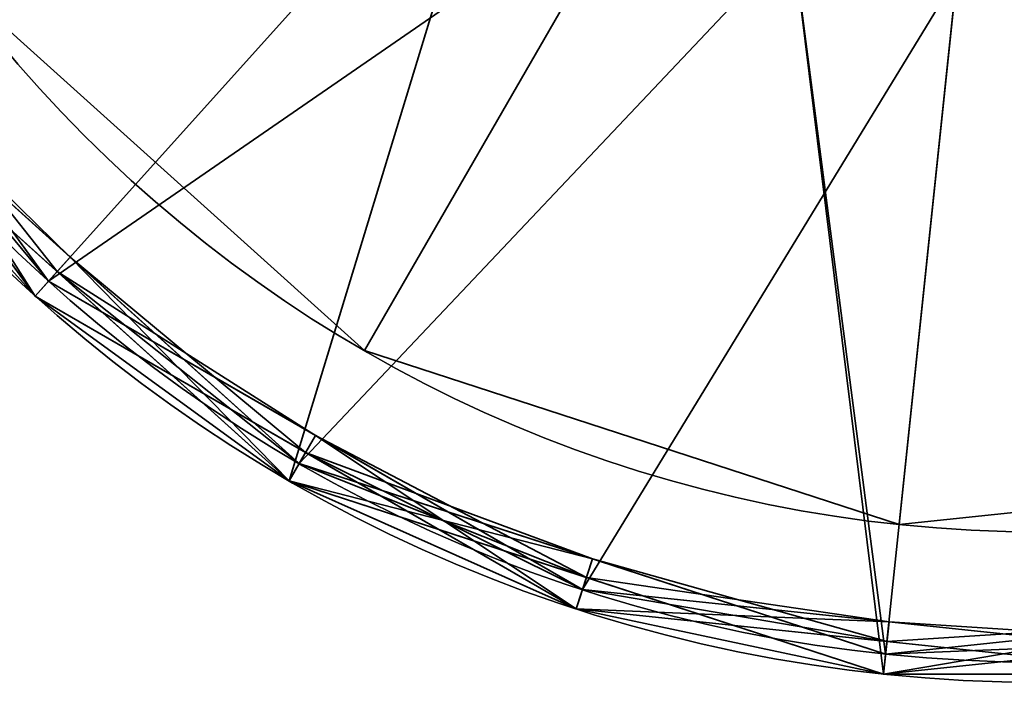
# Model space of a CAD drawing. Header units: millimetres. Extents: x -603 to 3703, y -115 to 249.
# Tile 1046 of 1056: x 3525.9 to 3530.82, y -50.41 to -47.11. Entities that reach past the tile are written whole.
import ezdxf

# ---------------------------------------------------------------- set-up
doc = ezdxf.new("R2010")
doc.units = ezdxf.units.MM
doc.layers.add('151', color=7, linetype='Continuous', true_color=0xffffff)

# ---------------------------------------------------------------- blocks, each defined once
blk = doc.blocks.new('UG_SURFACE_169')
at = {"layer": '151', "color": 253, "linetype": 'Continuous', "lineweight": 35}
for points in [[(3527.6251, -48.7587, 302.5), (3525.5392, -46.8806, 302.5), (3527.7638, -45.2642, 302.5), (3529, -46.3771, 302.5)], [(3529, -46.3771, 303), (3527.7638, -45.2642, 303), (3525.5392, -46.8806, 303), (3527.6251, -48.7587, 303)], [(3529, -46.3771, 302.5), (3530.582, -46.8911, 302.5), (3530.2944, -49.626, 302.5), (3527.6251, -48.7587, 302.5)], [(3527.6251, -48.7587, 303), (3530.2944, -49.626, 303), (3530.582, -46.8911, 303), (3529, -46.3771, 303)], [(3530.582, -46.8911, 302.5), (3532.2361, -46.7172, 302.5), (3533.0858, -49.3326, 302.5), (3530.2944, -49.626, 302.5)], [(3530.2944, -49.626, 303), (3533.0858, -49.3326, 303), (3532.2361, -46.7172, 303), (3530.582, -46.8911, 303)], [(3525.5392, -46.8806, 303), (3525.5392, -46.8806, 302.5), (3527.6251, -48.7587, 302.5), (3527.6251, -48.7587, 303)], [(3527.6251, -48.7587, 303), (3527.6251, -48.7587, 302.5), (3530.2944, -49.626, 302.5), (3530.2944, -49.626, 303)], [(3530.2944, -49.626, 303), (3530.2944, -49.626, 302.5), (3533.0858, -49.3326, 302.5), (3533.0858, -49.3326, 303)]]:
    blk.add_3dface(points, dxfattribs=at)
blk = doc.blocks.new('UG_SURFACE_170')
at = {"layer": '151', "color": 253, "linetype": 'Continuous', "lineweight": 35}
for points in [[(3527.6251, -48.7587, 350.5), (3525.5392, -46.8806, 350.5), (3527.7638, -45.2642, 350.5), (3529, -46.3771, 350.5)], [(3529, -46.3771, 351), (3527.7638, -45.2642, 351), (3525.5392, -46.8806, 351), (3527.6251, -48.7587, 351)], [(3529, -46.3771, 350.5), (3530.582, -46.8911, 350.5), (3530.2944, -49.626, 350.5), (3527.6251, -48.7587, 350.5)], [(3527.6251, -48.7587, 351), (3530.2944, -49.626, 351), (3530.582, -46.8911, 351), (3529, -46.3771, 351)], [(3530.582, -46.8911, 350.5), (3532.2361, -46.7172, 350.5), (3533.0858, -49.3326, 350.5), (3530.2944, -49.626, 350.5)], [(3530.2944, -49.626, 351), (3533.0858, -49.3326, 351), (3532.2361, -46.7172, 351), (3530.582, -46.8911, 351)], [(3525.5392, -46.8806, 351), (3525.5392, -46.8806, 350.5), (3527.6251, -48.7587, 350.5), (3527.6251, -48.7587, 351)], [(3527.6251, -48.7587, 351), (3527.6251, -48.7587, 350.5), (3530.2944, -49.626, 350.5), (3530.2944, -49.626, 351)], [(3530.2944, -49.626, 351), (3530.2944, -49.626, 350.5), (3533.0858, -49.3326, 350.5), (3533.0858, -49.3326, 351)]]:
    blk.add_3dface(points, dxfattribs=at)
blk = doc.blocks.new('UG_SURFACE_171')
at = {"layer": '151', "color": 252, "linetype": 'Continuous', "lineweight": 35}
for points in [[(3524.9324, -47.3214, 303), (3523.664, -44.4723, 303), (3527, -42.913, 303), (3527.3459, -44.54, 303)], [(3527.3459, -44.54, 350.5), (3527, -42.913, 350.5), (3523.664, -44.4723, 350.5), (3524.9324, -47.3214, 350.5)], [(3527.3459, -44.54, 303), (3528.3234, -45.8856, 303), (3524.9324, -47.3214, 303)], [(3524.9324, -47.3214, 350.5), (3528.3234, -45.8856, 350.5), (3527.3459, -44.54, 350.5)], [(3527.2501, -49.4082, 303), (3524.9324, -47.3214, 303), (3528.3234, -45.8856, 303)], [(3528.3234, -45.8856, 350.5), (3524.9324, -47.3214, 350.5), (3527.2501, -49.4082, 350.5)], [(3528.3234, -45.8856, 303), (3529.7639, -46.7172, 303), (3530.216, -50.3719, 303), (3527.2501, -49.4082, 303)], [(3527.2501, -49.4082, 350.5), (3530.216, -50.3719, 350.5), (3529.7639, -46.7172, 350.5), (3528.3234, -45.8856, 350.5)], [(3533.3176, -50.0459, 303), (3530.216, -50.3719, 303), (3529.7639, -46.7172, 303), (3531.4181, -46.8911, 303)], [(3531.4181, -46.8911, 350.5), (3529.7639, -46.7172, 350.5), (3530.216, -50.3719, 350.5), (3533.3176, -50.0459, 350.5)], [(3524.9324, -47.3214, 350.5), (3524.9324, -47.3214, 303), (3527.2501, -49.4082, 303), (3527.2501, -49.4082, 350.5)], [(3527.2501, -49.4082, 350.5), (3527.2501, -49.4082, 303), (3530.216, -50.3719, 303), (3530.216, -50.3719, 350.5)], [(3530.216, -50.3719, 350.5), (3530.216, -50.3719, 303), (3533.3176, -50.0459, 303), (3533.3176, -50.0459, 350.5)]]:
    blk.add_3dface(points, dxfattribs=at)
blk = doc.blocks.new('UG_SURFACE_172')
at = {"layer": '151', "color": 252, "linetype": 'Continuous', "lineweight": 35}
for points in [[(3526.0484, -48.4123, 1461.5), (3524.2398, -45.9229, 1461.5), (3523.6001, -42.913, 1461.5), (3530.9999, -42.913, 1461.5)], [(3530.9999, -42.913, 1562), (3523.7617, -44.4516, 1562), (3525.0132, -47.2626, 1562)], [(3525.0132, -47.2626, 1562), (3527.2999, -49.3216, 1562), (3530.2265, -50.2725, 1562), (3530.9999, -42.913, 1562)], [(3531.7736, -50.2725, 1461.5), (3528.7132, -49.9508, 1461.5), (3526.0484, -48.4123, 1461.5), (3530.9999, -42.913, 1461.5)], [(3530.2265, -50.2725, 1562), (3533.2868, -49.9508, 1562), (3535.9516, -48.4123, 1562), (3530.9999, -42.913, 1562)], [(3523.7617, -44.4516, 1487.5), (3525.0132, -47.2626, 1487.5), (3527.3459, -44.54, 1487.5)], [(3525.0132, -47.2626, 1487.5), (3528.3234, -45.8856, 1487.5), (3527.3459, -44.54, 1487.5)], [(3526.0484, -48.4123, 1536), (3524.2398, -45.9229, 1536), (3527.7638, -45.2642, 1536), (3529, -46.3771, 1536)], [(3529.7639, -46.7172, 1487.5), (3528.3234, -45.8856, 1487.5), (3525.0132, -47.2626, 1487.5), (3527.2999, -49.3216, 1487.5)], [(3525.0649, -47.2251, 1536.1), (3524.1485, -45.9635, 1536.1), (3524.2398, -45.9229, 1536), (3526.0484, -48.4123, 1536)], [(3525.9814, -48.4866, 1465.6), (3524.1485, -45.9635, 1465.6), (3524.2398, -45.9229, 1465.5), (3525.1441, -47.1676, 1465.5)], [(3525.9814, -48.4866, 1461.5999), (3524.1485, -45.9635, 1461.5999), (3524.2398, -45.9229, 1461.5), (3526.0484, -48.4123, 1461.5)], [(3524.9324, -47.3214, 1487.4001), (3524.1485, -45.9635, 1465.6), (3525.9814, -48.4866, 1465.6)], [(3524.9324, -47.3214, 1465.4), (3524.1485, -45.9635, 1461.5999), (3525.9814, -48.4866, 1461.5999)], [(3529, -46.3771, 1536), (3530.582, -46.8911, 1536), (3528.7132, -49.9508, 1536), (3526.0484, -48.4123, 1536)], [(3527.2999, -49.3216, 1487.5), (3530.2265, -50.2725, 1487.5), (3529.7639, -46.7172, 1487.5)], [(3530.582, -46.8911, 1536), (3532.2361, -46.7172, 1536), (3531.7736, -50.2725, 1536), (3528.7132, -49.9508, 1536)], [(3531.4181, -46.8911, 1487.5), (3529.7639, -46.7172, 1487.5), (3530.2265, -50.2725, 1487.5), (3533.2868, -49.9508, 1487.5)], [(3525.1441, -47.1676, 1465.5), (3524.9324, -47.3214, 1465.4), (3526.0911, -48.3648, 1465.4)], [(3525.1441, -47.1676, 1465.5), (3526.0484, -48.4123, 1465.5), (3525.9814, -48.4866, 1465.6)], [(3526.0911, -48.3648, 1465.4), (3526.0484, -48.4123, 1465.5), (3525.1441, -47.1676, 1465.5)], [(3524.9324, -47.3214, 1557.9), (3525.0649, -47.2251, 1536.1), (3525.9814, -48.4866, 1536.1)], [(3524.9324, -47.3214, 1561.9), (3525.0649, -47.2251, 1558.1), (3525.9814, -48.4866, 1558.1)], [(3526.1567, -48.2921, 1558), (3525.0132, -47.2626, 1558), (3524.9324, -47.3214, 1557.9), (3527.2501, -49.4082, 1557.9)], [(3524.9324, -47.3214, 1561.9), (3527.2501, -49.4082, 1561.9), (3527.2999, -49.3216, 1562), (3525.0132, -47.2626, 1562)], [(3527.2999, -49.3216, 1487.5), (3525.0132, -47.2626, 1487.5), (3524.9324, -47.3214, 1487.4001), (3526.0911, -48.3648, 1487.4001)], [(3525.0649, -47.2251, 1558.1), (3525.0132, -47.2626, 1558), (3526.1567, -48.2921, 1558)], [(3526.0484, -48.4123, 1536), (3525.9814, -48.4866, 1536.1), (3525.0649, -47.2251, 1536.1)], [(3526.1567, -48.2921, 1558), (3525.9814, -48.4866, 1558.1), (3525.0649, -47.2251, 1558.1)], [(3527.2501, -49.4082, 1557.9), (3524.9324, -47.3214, 1557.9), (3525.9814, -48.4866, 1536.1)], [(3525.9814, -48.4866, 1558.1), (3527.2501, -49.4082, 1561.9), (3524.9324, -47.3214, 1561.9)], [(3525.9814, -48.4866, 1465.6), (3526.0911, -48.3648, 1487.4001), (3524.9324, -47.3214, 1487.4001)], [(3525.9814, -48.4866, 1461.5999), (3526.0911, -48.3648, 1465.4), (3524.9324, -47.3214, 1465.4)], [(3527.3318, -49.2663, 1558.1), (3525.9814, -48.4866, 1558.1), (3526.1567, -48.2921, 1558)], [(3527.2501, -49.4082, 1557.9), (3527.2999, -49.3216, 1558), (3526.1567, -48.2921, 1558)], [(3526.1567, -48.2921, 1558), (3527.2999, -49.3216, 1558), (3527.3318, -49.2663, 1558.1)], [(3527.2501, -49.4082, 1487.4001), (3526.0911, -48.3648, 1487.4001), (3525.9814, -48.4866, 1465.6)], [(3527.2501, -49.4082, 1465.4), (3526.0911, -48.3648, 1465.4), (3525.9814, -48.4866, 1461.5999)], [(3527.3809, -49.1816, 1465.5), (3526.0484, -48.4123, 1465.5), (3526.0911, -48.3648, 1465.4)], [(3526.0911, -48.3648, 1487.4001), (3527.2501, -49.4082, 1487.4001), (3527.2999, -49.3216, 1487.5)], [(3526.0911, -48.3648, 1465.4), (3527.2501, -49.4082, 1465.4), (3527.3809, -49.1816, 1465.5)], [(3527.3318, -49.2663, 1536.1), (3525.9814, -48.4866, 1536.1), (3526.0484, -48.4123, 1536), (3528.7132, -49.9508, 1536)], [(3528.6825, -50.0459, 1465.6), (3525.9814, -48.4866, 1465.6), (3526.0484, -48.4123, 1465.5), (3527.3809, -49.1816, 1465.5)], [(3528.6825, -50.0459, 1461.5999), (3525.9814, -48.4866, 1461.5999), (3526.0484, -48.4123, 1461.5), (3528.7132, -49.9508, 1461.5)], [(3525.9814, -48.4866, 1536.1), (3527.3318, -49.2663, 1536.1), (3527.2501, -49.4082, 1557.9)], [(3525.9814, -48.4866, 1558.1), (3527.3318, -49.2663, 1558.1), (3527.2501, -49.4082, 1561.9)], [(3527.2501, -49.4082, 1487.4001), (3525.9814, -48.4866, 1465.6), (3528.6825, -50.0459, 1465.6)], [(3527.2501, -49.4082, 1465.4), (3525.9814, -48.4866, 1461.5999), (3528.6825, -50.0459, 1461.5999)], [(3527.3809, -49.1816, 1465.5), (3527.2501, -49.4082, 1465.4), (3528.733, -49.8901, 1465.4)], [(3527.3809, -49.1816, 1465.5), (3528.7132, -49.9508, 1465.5), (3528.6825, -50.0459, 1465.6)], [(3528.733, -49.8901, 1465.4), (3528.7132, -49.9508, 1465.5), (3527.3809, -49.1816, 1465.5)], [(3527.2501, -49.4082, 1557.9), (3527.3318, -49.2663, 1536.1), (3528.6825, -50.0459, 1536.1)], [(3527.2501, -49.4082, 1561.9), (3527.3318, -49.2663, 1558.1), (3528.6825, -50.0459, 1558.1)], [(3527.3318, -49.2663, 1558.1), (3527.2999, -49.3216, 1558), (3528.7633, -49.797, 1558)], [(3528.7132, -49.9508, 1536), (3528.6825, -50.0459, 1536.1), (3527.3318, -49.2663, 1536.1)], [(3528.7633, -49.797, 1558), (3528.6825, -50.0459, 1558.1), (3527.3318, -49.2663, 1558.1)], [(3528.7633, -49.797, 1558), (3527.2999, -49.3216, 1558), (3527.2501, -49.4082, 1557.9)], [(3527.2501, -49.4082, 1561.9), (3530.216, -50.3719, 1561.9), (3530.2265, -50.2725, 1562), (3527.2999, -49.3216, 1562)], [(3527.2999, -49.3216, 1487.5), (3527.2501, -49.4082, 1487.4001), (3528.733, -49.8901, 1487.4001)], [(3528.733, -49.8901, 1487.4001), (3530.216, -50.3719, 1487.4001), (3530.2265, -50.2725, 1487.5), (3527.2999, -49.3216, 1487.5)], [(3528.6825, -50.0459, 1536.1), (3530.216, -50.3719, 1557.9), (3527.2501, -49.4082, 1557.9)], [(3527.2501, -49.4082, 1557.9), (3530.216, -50.3719, 1557.9), (3530.2265, -50.2725, 1558), (3528.7633, -49.797, 1558)], [(3530.216, -50.3719, 1561.9), (3527.2501, -49.4082, 1561.9), (3528.6825, -50.0459, 1558.1)], [(3528.6825, -50.0459, 1465.6), (3528.733, -49.8901, 1487.4001), (3527.2501, -49.4082, 1487.4001)], [(3528.6825, -50.0459, 1461.5999), (3528.733, -49.8901, 1465.4), (3527.2501, -49.4082, 1465.4)], [(3530.2331, -50.2089, 1558.1), (3528.6825, -50.0459, 1558.1), (3528.7633, -49.797, 1558)], [(3528.7633, -49.797, 1558), (3530.2265, -50.2725, 1558), (3530.2331, -50.2089, 1558.1)], [(3530.216, -50.3719, 1487.4001), (3528.733, -49.8901, 1487.4001), (3528.6825, -50.0459, 1465.6)], [(3530.216, -50.3719, 1465.4), (3528.733, -49.8901, 1465.4), (3528.6825, -50.0459, 1461.5999)], [(3530.2434, -50.1116, 1465.5), (3528.7132, -49.9508, 1465.5), (3528.733, -49.8901, 1465.4)], [(3528.733, -49.8901, 1465.4), (3530.216, -50.3719, 1465.4), (3530.2434, -50.1116, 1465.5)], [(3530.2331, -50.2089, 1536.1), (3528.6825, -50.0459, 1536.1), (3528.7132, -49.9508, 1536)], [(3528.6825, -50.0459, 1465.6), (3528.7132, -49.9508, 1465.5), (3530.2434, -50.1116, 1465.5)], [(3531.7841, -50.3719, 1461.5999), (3528.6825, -50.0459, 1461.5999), (3528.7132, -49.9508, 1461.5), (3531.7736, -50.2725, 1461.5)], [(3528.7132, -49.9508, 1536), (3531.7736, -50.2725, 1536), (3531.7841, -50.3719, 1536.1), (3530.2331, -50.2089, 1536.1)], [(3530.216, -50.3719, 1557.9), (3533.3176, -50.0459, 1557.9), (3533.2868, -49.9508, 1558), (3531.7566, -50.1116, 1558)], [(3530.216, -50.3719, 1561.9), (3533.3176, -50.0459, 1561.9), (3533.2868, -49.9508, 1562), (3530.2265, -50.2725, 1562)], [(3531.7669, -50.2089, 1487.4001), (3533.3176, -50.0459, 1487.4001), (3533.2868, -49.9508, 1487.5), (3530.2265, -50.2725, 1487.5)], [(3528.6825, -50.0459, 1536.1), (3530.2331, -50.2089, 1536.1), (3530.216, -50.3719, 1557.9)], [(3528.6825, -50.0459, 1558.1), (3530.2331, -50.2089, 1558.1), (3530.216, -50.3719, 1561.9)], [(3530.216, -50.3719, 1487.4001), (3528.6825, -50.0459, 1465.6), (3531.7841, -50.3719, 1465.6)], [(3530.2434, -50.1116, 1465.5), (3531.7736, -50.2725, 1465.5), (3531.7841, -50.3719, 1465.6), (3528.6825, -50.0459, 1465.6)], [(3528.6825, -50.0459, 1461.5999), (3531.7841, -50.3719, 1461.5999), (3530.216, -50.3719, 1465.4)], [(3531.7841, -50.3719, 1536.1), (3533.3176, -50.0459, 1557.9), (3530.216, -50.3719, 1557.9)], [(3531.7841, -50.3719, 1558.1), (3533.3176, -50.0459, 1561.9), (3530.216, -50.3719, 1561.9)], [(3531.7566, -50.1116, 1558), (3530.2265, -50.2725, 1558), (3530.216, -50.3719, 1557.9)], [(3530.2434, -50.1116, 1465.5), (3530.216, -50.3719, 1465.4), (3531.7669, -50.2089, 1465.4)], [(3530.2331, -50.2089, 1558.1), (3530.2265, -50.2725, 1558), (3531.7566, -50.1116, 1558)], [(3531.7566, -50.1116, 1558), (3531.7841, -50.3719, 1558.1), (3530.2331, -50.2089, 1558.1)], [(3531.7669, -50.2089, 1465.4), (3531.7736, -50.2725, 1465.5), (3530.2434, -50.1116, 1465.5)], [(3530.216, -50.3719, 1557.9), (3530.2331, -50.2089, 1536.1), (3531.7841, -50.3719, 1536.1)], [(3530.216, -50.3719, 1561.9), (3530.2331, -50.2089, 1558.1), (3531.7841, -50.3719, 1558.1)], [(3530.2265, -50.2725, 1487.5), (3530.216, -50.3719, 1487.4001), (3531.7669, -50.2089, 1487.4001)], [(3531.7841, -50.3719, 1465.6), (3531.7669, -50.2089, 1487.4001), (3530.216, -50.3719, 1487.4001)], [(3531.7841, -50.3719, 1461.5999), (3531.7669, -50.2089, 1465.4), (3530.216, -50.3719, 1465.4)]]:
    blk.add_3dface(points, dxfattribs=at)
blk = doc.blocks.new('UG_SURFACE_173')
at = {"layer": '151', "color": 252, "linetype": 'Continuous', "lineweight": 35}
for points in [[(3526.0484, -48.4123, 1711.5), (3524.2398, -45.9229, 1711.5), (3523.6001, -42.913, 1711.5), (3530.9999, -42.913, 1711.5)], [(3530.9999, -42.913, 1812), (3523.7617, -44.4516, 1812), (3525.0132, -47.2626, 1812)], [(3525.0132, -47.2626, 1812), (3527.2999, -49.3216, 1812), (3530.2265, -50.2725, 1812), (3530.9999, -42.913, 1812)], [(3531.7736, -50.2725, 1711.5), (3528.7132, -49.9508, 1711.5), (3526.0484, -48.4123, 1711.5), (3530.9999, -42.913, 1711.5)], [(3530.2265, -50.2725, 1812), (3533.2868, -49.9508, 1812), (3535.9516, -48.4123, 1812), (3530.9999, -42.913, 1812)], [(3523.7617, -44.4516, 1737.5), (3525.0132, -47.2626, 1737.5), (3527.3459, -44.54, 1737.5)], [(3525.0132, -47.2626, 1737.5), (3528.3234, -45.8856, 1737.5), (3527.3459, -44.54, 1737.5)], [(3526.0484, -48.4123, 1786), (3524.2398, -45.9229, 1786), (3527.7638, -45.2642, 1786), (3529, -46.3771, 1786)], [(3529.7639, -46.7172, 1737.5), (3528.3234, -45.8856, 1737.5), (3525.0132, -47.2626, 1737.5), (3527.2999, -49.3216, 1737.5)], [(3525.0649, -47.2251, 1786.1), (3524.1485, -45.9635, 1786.1), (3524.2398, -45.9229, 1786), (3526.0484, -48.4123, 1786)], [(3525.9814, -48.4866, 1715.6), (3524.1485, -45.9635, 1715.6), (3524.2398, -45.9229, 1715.5), (3525.1441, -47.1676, 1715.5)], [(3525.9814, -48.4866, 1711.5999), (3524.1485, -45.9635, 1711.5999), (3524.2398, -45.9229, 1711.5), (3526.0484, -48.4123, 1711.5)], [(3524.1485, -45.9635, 1715.6), (3525.9814, -48.4866, 1715.6), (3524.9324, -47.3214, 1737.4001)], [(3524.1485, -45.9635, 1711.5999), (3525.9814, -48.4866, 1711.5999), (3524.9324, -47.3214, 1715.4)], [(3529, -46.3771, 1786), (3530.582, -46.8911, 1786), (3528.7132, -49.9508, 1786), (3526.0484, -48.4123, 1786)], [(3527.2999, -49.3216, 1737.5), (3530.2265, -50.2725, 1737.5), (3529.7639, -46.7172, 1737.5)], [(3530.582, -46.8911, 1786), (3532.2361, -46.7172, 1786), (3531.7736, -50.2725, 1786), (3528.7132, -49.9508, 1786)], [(3531.4181, -46.8911, 1737.5), (3529.7639, -46.7172, 1737.5), (3530.2265, -50.2725, 1737.5), (3533.2868, -49.9508, 1737.5)], [(3525.1441, -47.1676, 1715.5), (3524.9324, -47.3214, 1715.4), (3526.0911, -48.3648, 1715.4)], [(3525.1441, -47.1676, 1715.5), (3526.0484, -48.4123, 1715.5), (3525.9814, -48.4866, 1715.6)], [(3526.0911, -48.3648, 1715.4), (3526.0484, -48.4123, 1715.5), (3525.1441, -47.1676, 1715.5)], [(3524.9324, -47.3214, 1807.9), (3525.0649, -47.2251, 1786.1), (3525.9814, -48.4866, 1786.1)], [(3524.9324, -47.3214, 1811.9), (3525.0649, -47.2251, 1808.1), (3525.9814, -48.4866, 1808.1)], [(3526.1567, -48.2921, 1808), (3525.0132, -47.2626, 1808), (3524.9324, -47.3214, 1807.9), (3527.2501, -49.4082, 1807.9)], [(3524.9324, -47.3214, 1811.9), (3527.2501, -49.4082, 1811.9), (3527.2999, -49.3216, 1812), (3525.0132, -47.2626, 1812)], [(3527.2999, -49.3216, 1737.5), (3525.0132, -47.2626, 1737.5), (3524.9324, -47.3214, 1737.4001), (3526.0911, -48.3648, 1737.4001)], [(3525.0649, -47.2251, 1808.1), (3525.0132, -47.2626, 1808), (3526.1567, -48.2921, 1808)], [(3526.0484, -48.4123, 1786), (3525.9814, -48.4866, 1786.1), (3525.0649, -47.2251, 1786.1)], [(3526.1567, -48.2921, 1808), (3525.9814, -48.4866, 1808.1), (3525.0649, -47.2251, 1808.1)], [(3525.9814, -48.4866, 1786.1), (3527.2501, -49.4082, 1807.9), (3524.9324, -47.3214, 1807.9)], [(3527.2501, -49.4082, 1811.9), (3524.9324, -47.3214, 1811.9), (3525.9814, -48.4866, 1808.1)], [(3525.9814, -48.4866, 1715.6), (3526.0911, -48.3648, 1737.4001), (3524.9324, -47.3214, 1737.4001)], [(3525.9814, -48.4866, 1711.5999), (3526.0911, -48.3648, 1715.4), (3524.9324, -47.3214, 1715.4)], [(3527.3318, -49.2663, 1808.1), (3525.9814, -48.4866, 1808.1), (3526.1567, -48.2921, 1808)], [(3527.2501, -49.4082, 1807.9), (3527.2999, -49.3216, 1808), (3526.1567, -48.2921, 1808)], [(3526.1567, -48.2921, 1808), (3527.2999, -49.3216, 1808), (3527.3318, -49.2663, 1808.1)], [(3527.2501, -49.4082, 1737.4001), (3526.0911, -48.3648, 1737.4001), (3525.9814, -48.4866, 1715.6)], [(3527.2501, -49.4082, 1715.4), (3526.0911, -48.3648, 1715.4), (3525.9814, -48.4866, 1711.5999)], [(3527.3809, -49.1816, 1715.5), (3526.0484, -48.4123, 1715.5), (3526.0911, -48.3648, 1715.4)], [(3526.0911, -48.3648, 1737.4001), (3527.2501, -49.4082, 1737.4001), (3527.2999, -49.3216, 1737.5)], [(3526.0911, -48.3648, 1715.4), (3527.2501, -49.4082, 1715.4), (3527.3809, -49.1816, 1715.5)], [(3527.3318, -49.2663, 1786.1), (3525.9814, -48.4866, 1786.1), (3526.0484, -48.4123, 1786), (3528.7132, -49.9508, 1786)], [(3528.6825, -50.0459, 1715.6), (3525.9814, -48.4866, 1715.6), (3526.0484, -48.4123, 1715.5), (3527.3809, -49.1816, 1715.5)], [(3528.6825, -50.0459, 1711.5999), (3525.9814, -48.4866, 1711.5999), (3526.0484, -48.4123, 1711.5), (3528.7132, -49.9508, 1711.5)], [(3525.9814, -48.4866, 1786.1), (3527.3318, -49.2663, 1786.1), (3527.2501, -49.4082, 1807.9)], [(3525.9814, -48.4866, 1808.1), (3527.3318, -49.2663, 1808.1), (3527.2501, -49.4082, 1811.9)], [(3525.9814, -48.4866, 1715.6), (3528.6825, -50.0459, 1715.6), (3527.2501, -49.4082, 1737.4001)], [(3525.9814, -48.4866, 1711.5999), (3528.6825, -50.0459, 1711.5999), (3527.2501, -49.4082, 1715.4)], [(3527.3809, -49.1816, 1715.5), (3527.2501, -49.4082, 1715.4), (3528.733, -49.8901, 1715.4)], [(3527.3809, -49.1816, 1715.5), (3528.7132, -49.9508, 1715.5), (3528.6825, -50.0459, 1715.6)], [(3528.733, -49.8901, 1715.4), (3528.7132, -49.9508, 1715.5), (3527.3809, -49.1816, 1715.5)], [(3527.2501, -49.4082, 1807.9), (3527.3318, -49.2663, 1786.1), (3528.6825, -50.0459, 1786.1)], [(3527.2501, -49.4082, 1811.9), (3527.3318, -49.2663, 1808.1), (3528.6825, -50.0459, 1808.1)], [(3527.3318, -49.2663, 1808.1), (3527.2999, -49.3216, 1808), (3528.7633, -49.797, 1808)], [(3528.7132, -49.9508, 1786), (3528.6825, -50.0459, 1786.1), (3527.3318, -49.2663, 1786.1)], [(3528.7633, -49.797, 1808), (3528.6825, -50.0459, 1808.1), (3527.3318, -49.2663, 1808.1)], [(3528.7633, -49.797, 1808), (3527.2999, -49.3216, 1808), (3527.2501, -49.4082, 1807.9)], [(3527.2501, -49.4082, 1811.9), (3530.216, -50.3719, 1811.9), (3530.2265, -50.2725, 1812), (3527.2999, -49.3216, 1812)], [(3527.2999, -49.3216, 1737.5), (3527.2501, -49.4082, 1737.4001), (3528.733, -49.8901, 1737.4001)], [(3528.733, -49.8901, 1737.4001), (3530.216, -50.3719, 1737.4001), (3530.2265, -50.2725, 1737.5), (3527.2999, -49.3216, 1737.5)], [(3528.6825, -50.0459, 1786.1), (3530.216, -50.3719, 1807.9), (3527.2501, -49.4082, 1807.9)], [(3527.2501, -49.4082, 1807.9), (3530.216, -50.3719, 1807.9), (3530.2265, -50.2725, 1808), (3528.7633, -49.797, 1808)], [(3528.6825, -50.0459, 1808.1), (3530.216, -50.3719, 1811.9), (3527.2501, -49.4082, 1811.9)], [(3528.6825, -50.0459, 1715.6), (3528.733, -49.8901, 1737.4001), (3527.2501, -49.4082, 1737.4001)], [(3528.6825, -50.0459, 1711.5999), (3528.733, -49.8901, 1715.4), (3527.2501, -49.4082, 1715.4)], [(3530.2331, -50.2089, 1808.1), (3528.6825, -50.0459, 1808.1), (3528.7633, -49.797, 1808)], [(3528.7633, -49.797, 1808), (3530.2265, -50.2725, 1808), (3530.2331, -50.2089, 1808.1)], [(3530.216, -50.3719, 1737.4001), (3528.733, -49.8901, 1737.4001), (3528.6825, -50.0459, 1715.6)], [(3530.216, -50.3719, 1715.4), (3528.733, -49.8901, 1715.4), (3528.6825, -50.0459, 1711.5999)], [(3530.2434, -50.1116, 1715.5), (3528.7132, -49.9508, 1715.5), (3528.733, -49.8901, 1715.4)], [(3528.733, -49.8901, 1715.4), (3530.216, -50.3719, 1715.4), (3530.2434, -50.1116, 1715.5)], [(3530.2331, -50.2089, 1786.1), (3528.6825, -50.0459, 1786.1), (3528.7132, -49.9508, 1786)], [(3528.6825, -50.0459, 1715.6), (3528.7132, -49.9508, 1715.5), (3530.2434, -50.1116, 1715.5)], [(3531.7841, -50.3719, 1711.5999), (3528.6825, -50.0459, 1711.5999), (3528.7132, -49.9508, 1711.5), (3531.7736, -50.2725, 1711.5)], [(3528.7132, -49.9508, 1786), (3531.7736, -50.2725, 1786), (3531.7841, -50.3719, 1786.1), (3530.2331, -50.2089, 1786.1)], [(3530.216, -50.3719, 1807.9), (3533.3176, -50.0459, 1807.9), (3533.2868, -49.9508, 1808), (3531.7566, -50.1116, 1808)], [(3530.216, -50.3719, 1811.9), (3533.3176, -50.0459, 1811.9), (3533.2868, -49.9508, 1812), (3530.2265, -50.2725, 1812)], [(3531.7669, -50.2089, 1737.4001), (3533.3176, -50.0459, 1737.4001), (3533.2868, -49.9508, 1737.5), (3530.2265, -50.2725, 1737.5)], [(3528.6825, -50.0459, 1786.1), (3530.2331, -50.2089, 1786.1), (3530.216, -50.3719, 1807.9)], [(3528.6825, -50.0459, 1808.1), (3530.2331, -50.2089, 1808.1), (3530.216, -50.3719, 1811.9)], [(3530.216, -50.3719, 1737.4001), (3528.6825, -50.0459, 1715.6), (3531.7841, -50.3719, 1715.6)], [(3530.2434, -50.1116, 1715.5), (3531.7736, -50.2725, 1715.5), (3531.7841, -50.3719, 1715.6), (3528.6825, -50.0459, 1715.6)], [(3530.216, -50.3719, 1715.4), (3528.6825, -50.0459, 1711.5999), (3531.7841, -50.3719, 1711.5999)], [(3531.7841, -50.3719, 1786.1), (3533.3176, -50.0459, 1807.9), (3530.216, -50.3719, 1807.9)], [(3531.7841, -50.3719, 1808.1), (3533.3176, -50.0459, 1811.9), (3530.216, -50.3719, 1811.9)], [(3531.7566, -50.1116, 1808), (3530.2265, -50.2725, 1808), (3530.216, -50.3719, 1807.9)], [(3530.2434, -50.1116, 1715.5), (3530.216, -50.3719, 1715.4), (3531.7669, -50.2089, 1715.4)], [(3530.2331, -50.2089, 1808.1), (3530.2265, -50.2725, 1808), (3531.7566, -50.1116, 1808)], [(3531.7566, -50.1116, 1808), (3531.7841, -50.3719, 1808.1), (3530.2331, -50.2089, 1808.1)], [(3531.7669, -50.2089, 1715.4), (3531.7736, -50.2725, 1715.5), (3530.2434, -50.1116, 1715.5)], [(3530.216, -50.3719, 1807.9), (3530.2331, -50.2089, 1786.1), (3531.7841, -50.3719, 1786.1)], [(3530.216, -50.3719, 1811.9), (3530.2331, -50.2089, 1808.1), (3531.7841, -50.3719, 1808.1)], [(3530.2265, -50.2725, 1737.5), (3530.216, -50.3719, 1737.4001), (3531.7669, -50.2089, 1737.4001)], [(3531.7841, -50.3719, 1715.6), (3531.7669, -50.2089, 1737.4001), (3530.216, -50.3719, 1737.4001)], [(3531.7841, -50.3719, 1711.5999), (3531.7669, -50.2089, 1715.4), (3530.216, -50.3719, 1715.4)]]:
    blk.add_3dface(points, dxfattribs=at)
blk = doc.blocks.new('UG_SURFACE_174')
at = {"layer": '151', "color": 253, "linetype": 'Continuous', "lineweight": 35}
for points in [[(3527.6251, -48.7587, 1487.5), (3525.5392, -46.8806, 1487.5), (3527.7638, -45.2642, 1487.5), (3529, -46.3771, 1487.5)], [(3529, -46.3771, 1488), (3527.7638, -45.2642, 1488), (3525.5392, -46.8806, 1488), (3527.6251, -48.7587, 1488)], [(3529, -46.3771, 1487.5), (3530.582, -46.8911, 1487.5), (3530.2944, -49.626, 1487.5), (3527.6251, -48.7587, 1487.5)], [(3527.6251, -48.7587, 1488), (3530.2944, -49.626, 1488), (3530.582, -46.8911, 1488), (3529, -46.3771, 1488)], [(3530.582, -46.8911, 1487.5), (3532.2361, -46.7172, 1487.5), (3533.0858, -49.3326, 1487.5), (3530.2944, -49.626, 1487.5)], [(3530.2944, -49.626, 1488), (3533.0858, -49.3326, 1488), (3532.2361, -46.7172, 1488), (3530.582, -46.8911, 1488)], [(3525.5392, -46.8806, 1488), (3525.5392, -46.8806, 1487.5), (3527.6251, -48.7587, 1487.5), (3527.6251, -48.7587, 1488)], [(3527.6251, -48.7587, 1488), (3527.6251, -48.7587, 1487.5), (3530.2944, -49.626, 1487.5), (3530.2944, -49.626, 1488)], [(3530.2944, -49.626, 1488), (3530.2944, -49.626, 1487.5), (3533.0858, -49.3326, 1487.5), (3533.0858, -49.3326, 1488)]]:
    blk.add_3dface(points, dxfattribs=at)
blk = doc.blocks.new('UG_SURFACE_175')
at = {"layer": '151', "color": 253, "linetype": 'Continuous', "lineweight": 35}
for points in [[(3527.6251, -48.7587, 1535.5), (3525.5392, -46.8806, 1535.5), (3527.7638, -45.2642, 1535.5), (3529, -46.3771, 1535.5)], [(3529, -46.3771, 1536), (3527.7638, -45.2642, 1536), (3525.5392, -46.8806, 1536), (3527.6251, -48.7587, 1536)], [(3529, -46.3771, 1535.5), (3530.582, -46.8911, 1535.5), (3530.2944, -49.626, 1535.5), (3527.6251, -48.7587, 1535.5)], [(3527.6251, -48.7587, 1536), (3530.2944, -49.626, 1536), (3530.582, -46.8911, 1536), (3529, -46.3771, 1536)], [(3530.582, -46.8911, 1535.5), (3532.2361, -46.7172, 1535.5), (3533.0858, -49.3326, 1535.5), (3530.2944, -49.626, 1535.5)], [(3530.2944, -49.626, 1536), (3533.0858, -49.3326, 1536), (3532.2361, -46.7172, 1536), (3530.582, -46.8911, 1536)], [(3525.5392, -46.8806, 1536), (3525.5392, -46.8806, 1535.5), (3527.6251, -48.7587, 1535.5), (3527.6251, -48.7587, 1536)], [(3527.6251, -48.7587, 1536), (3527.6251, -48.7587, 1535.5), (3530.2944, -49.626, 1535.5), (3530.2944, -49.626, 1536)], [(3530.2944, -49.626, 1536), (3530.2944, -49.626, 1535.5), (3533.0858, -49.3326, 1535.5), (3533.0858, -49.3326, 1536)]]:
    blk.add_3dface(points, dxfattribs=at)
blk = doc.blocks.new('UG_SURFACE_176')
at = {"layer": '151', "color": 252, "linetype": 'Continuous', "lineweight": 35}
for points in [[(3524.9324, -47.3214, 1488), (3523.664, -44.4723, 1488), (3527, -42.913, 1488), (3527.3459, -44.54, 1488)], [(3527.3459, -44.54, 1535.5), (3527, -42.913, 1535.5), (3523.664, -44.4723, 1535.5), (3524.9324, -47.3214, 1535.5)], [(3527.3459, -44.54, 1488), (3528.3234, -45.8856, 1488), (3524.9324, -47.3214, 1488)], [(3524.9324, -47.3214, 1535.5), (3528.3234, -45.8856, 1535.5), (3527.3459, -44.54, 1535.5)], [(3527.2501, -49.4082, 1488), (3524.9324, -47.3214, 1488), (3528.3234, -45.8856, 1488)], [(3528.3234, -45.8856, 1535.5), (3524.9324, -47.3214, 1535.5), (3527.2501, -49.4082, 1535.5)], [(3528.3234, -45.8856, 1488), (3529.7639, -46.7172, 1488), (3530.216, -50.3719, 1488), (3527.2501, -49.4082, 1488)], [(3527.2501, -49.4082, 1535.5), (3530.216, -50.3719, 1535.5), (3529.7639, -46.7172, 1535.5), (3528.3234, -45.8856, 1535.5)], [(3533.3176, -50.0459, 1488), (3530.216, -50.3719, 1488), (3529.7639, -46.7172, 1488), (3531.4181, -46.8911, 1488)], [(3531.4181, -46.8911, 1535.5), (3529.7639, -46.7172, 1535.5), (3530.216, -50.3719, 1535.5), (3533.3176, -50.0459, 1535.5)], [(3524.9324, -47.3214, 1535.5), (3524.9324, -47.3214, 1488), (3527.2501, -49.4082, 1488), (3527.2501, -49.4082, 1535.5)], [(3527.2501, -49.4082, 1535.5), (3527.2501, -49.4082, 1488), (3530.216, -50.3719, 1488), (3530.216, -50.3719, 1535.5)], [(3530.216, -50.3719, 1535.5), (3530.216, -50.3719, 1488), (3533.3176, -50.0459, 1488), (3533.3176, -50.0459, 1535.5)]]:
    blk.add_3dface(points, dxfattribs=at)
blk = doc.blocks.new('UG_SURFACE_177')
at = {"layer": '151', "color": 253, "linetype": 'Continuous', "lineweight": 35}
for points in [[(3527.6251, -48.7587, 1737.5), (3525.5392, -46.8806, 1737.5), (3527.7638, -45.2642, 1737.5), (3529, -46.3771, 1737.5)], [(3529, -46.3771, 1738), (3527.7638, -45.2642, 1738), (3525.5392, -46.8806, 1738), (3527.6251, -48.7587, 1738)], [(3529, -46.3771, 1737.5), (3530.582, -46.8911, 1737.5), (3530.2944, -49.626, 1737.5), (3527.6251, -48.7587, 1737.5)], [(3527.6251, -48.7587, 1738), (3530.2944, -49.626, 1738), (3530.582, -46.8911, 1738), (3529, -46.3771, 1738)], [(3530.582, -46.8911, 1737.5), (3532.2361, -46.7172, 1737.5), (3533.0858, -49.3326, 1737.5), (3530.2944, -49.626, 1737.5)], [(3530.2944, -49.626, 1738), (3533.0858, -49.3326, 1738), (3532.2361, -46.7172, 1738), (3530.582, -46.8911, 1738)], [(3525.5392, -46.8806, 1738), (3525.5392, -46.8806, 1737.5), (3527.6251, -48.7587, 1737.5), (3527.6251, -48.7587, 1738)], [(3527.6251, -48.7587, 1738), (3527.6251, -48.7587, 1737.5), (3530.2944, -49.626, 1737.5), (3530.2944, -49.626, 1738)], [(3530.2944, -49.626, 1738), (3530.2944, -49.626, 1737.5), (3533.0858, -49.3326, 1737.5), (3533.0858, -49.3326, 1738)]]:
    blk.add_3dface(points, dxfattribs=at)
blk = doc.blocks.new('UG_SURFACE_178')
at = {"layer": '151', "color": 253, "linetype": 'Continuous', "lineweight": 35}
for points in [[(3527.6251, -48.7587, 1785.5), (3525.5392, -46.8806, 1785.5), (3527.7638, -45.2642, 1785.5), (3529, -46.3771, 1785.5)], [(3529, -46.3771, 1786), (3527.7638, -45.2642, 1786), (3525.5392, -46.8806, 1786), (3527.6251, -48.7587, 1786)], [(3529, -46.3771, 1785.5), (3530.582, -46.8911, 1785.5), (3530.2944, -49.626, 1785.5), (3527.6251, -48.7587, 1785.5)], [(3527.6251, -48.7587, 1786), (3530.2944, -49.626, 1786), (3530.582, -46.8911, 1786), (3529, -46.3771, 1786)], [(3530.582, -46.8911, 1785.5), (3532.2361, -46.7172, 1785.5), (3533.0858, -49.3326, 1785.5), (3530.2944, -49.626, 1785.5)], [(3530.2944, -49.626, 1786), (3533.0858, -49.3326, 1786), (3532.2361, -46.7172, 1786), (3530.582, -46.8911, 1786)], [(3525.5392, -46.8806, 1786), (3525.5392, -46.8806, 1785.5), (3527.6251, -48.7587, 1785.5), (3527.6251, -48.7587, 1786)], [(3527.6251, -48.7587, 1786), (3527.6251, -48.7587, 1785.5), (3530.2944, -49.626, 1785.5), (3530.2944, -49.626, 1786)], [(3530.2944, -49.626, 1786), (3530.2944, -49.626, 1785.5), (3533.0858, -49.3326, 1785.5), (3533.0858, -49.3326, 1786)]]:
    blk.add_3dface(points, dxfattribs=at)
blk = doc.blocks.new('UG_SURFACE_179')
at = {"layer": '151', "color": 252, "linetype": 'Continuous', "lineweight": 35}
for points in [[(3524.9324, -47.3214, 1738), (3523.664, -44.4723, 1738), (3527, -42.913, 1738), (3527.3459, -44.54, 1738)], [(3527.3459, -44.54, 1785.5), (3527, -42.913, 1785.5), (3523.664, -44.4723, 1785.5), (3524.9324, -47.3214, 1785.5)], [(3527.3459, -44.54, 1738), (3528.3234, -45.8856, 1738), (3524.9324, -47.3214, 1738)], [(3524.9324, -47.3214, 1785.5), (3528.3234, -45.8856, 1785.5), (3527.3459, -44.54, 1785.5)], [(3527.2501, -49.4082, 1738), (3524.9324, -47.3214, 1738), (3528.3234, -45.8856, 1738)], [(3528.3234, -45.8856, 1785.5), (3524.9324, -47.3214, 1785.5), (3527.2501, -49.4082, 1785.5)], [(3528.3234, -45.8856, 1738), (3529.7639, -46.7172, 1738), (3530.216, -50.3719, 1738), (3527.2501, -49.4082, 1738)], [(3527.2501, -49.4082, 1785.5), (3530.216, -50.3719, 1785.5), (3529.7639, -46.7172, 1785.5), (3528.3234, -45.8856, 1785.5)], [(3533.3176, -50.0459, 1738), (3530.216, -50.3719, 1738), (3529.7639, -46.7172, 1738), (3531.4181, -46.8911, 1738)], [(3531.4181, -46.8911, 1785.5), (3529.7639, -46.7172, 1785.5), (3530.216, -50.3719, 1785.5), (3533.3176, -50.0459, 1785.5)], [(3524.9324, -47.3214, 1785.5), (3524.9324, -47.3214, 1738), (3527.2501, -49.4082, 1738), (3527.2501, -49.4082, 1785.5)], [(3527.2501, -49.4082, 1785.5), (3527.2501, -49.4082, 1738), (3530.216, -50.3719, 1738), (3530.216, -50.3719, 1785.5)], [(3530.216, -50.3719, 1785.5), (3530.216, -50.3719, 1738), (3533.3176, -50.0459, 1738), (3533.3176, -50.0459, 1785.5)]]:
    blk.add_3dface(points, dxfattribs=at)
blk = doc.blocks.new('UG_SURFACE_180')
at = {"layer": '151', "color": 252, "linetype": 'Continuous', "lineweight": 35}
for points in [[(3526.0484, -48.4123, 276.5), (3524.2398, -45.9229, 276.5), (3523.6001, -42.913, 276.5), (3530.9999, -42.913, 276.5)], [(3530.9999, -42.913, 377), (3523.7617, -44.4516, 377), (3525.0132, -47.2626, 377)], [(3525.0132, -47.2626, 377), (3527.2999, -49.3216, 377), (3530.2265, -50.2725, 377), (3530.9999, -42.913, 377)], [(3531.7736, -50.2725, 276.5), (3528.7132, -49.9508, 276.5), (3526.0484, -48.4123, 276.5), (3530.9999, -42.913, 276.5)], [(3530.2265, -50.2725, 377), (3533.2868, -49.9508, 377), (3535.9516, -48.4123, 377), (3530.9999, -42.913, 377)], [(3523.7617, -44.4516, 302.5), (3525.0132, -47.2626, 302.5), (3527.3459, -44.54, 302.5)], [(3525.0132, -47.2626, 302.5), (3528.3234, -45.8856, 302.5), (3527.3459, -44.54, 302.5)], [(3526.0484, -48.4123, 351), (3524.2398, -45.9229, 351), (3527.7638, -45.2642, 351), (3529, -46.3771, 351)], [(3529.7639, -46.7172, 302.5), (3528.3234, -45.8856, 302.5), (3525.0132, -47.2626, 302.5), (3527.2999, -49.3216, 302.5)], [(3525.0649, -47.2251, 351.1), (3524.1485, -45.9635, 351.1), (3524.2398, -45.9229, 351), (3526.0484, -48.4123, 351)], [(3525.9814, -48.4866, 280.6), (3524.1485, -45.9635, 280.6), (3524.2398, -45.9229, 280.5), (3525.1441, -47.1676, 280.5)], [(3525.9814, -48.4866, 276.6), (3524.1485, -45.9635, 276.6), (3524.2398, -45.9229, 276.5), (3526.0484, -48.4123, 276.5)], [(3524.9324, -47.3214, 302.4), (3524.1485, -45.9635, 280.6), (3525.9814, -48.4866, 280.6)], [(3524.1485, -45.9635, 276.6), (3525.9814, -48.4866, 276.6), (3524.9324, -47.3214, 280.4)], [(3529, -46.3771, 351), (3530.582, -46.8911, 351), (3528.7132, -49.9508, 351), (3526.0484, -48.4123, 351)], [(3527.2999, -49.3216, 302.5), (3530.2265, -50.2725, 302.5), (3529.7639, -46.7172, 302.5)], [(3530.582, -46.8911, 351), (3532.2361, -46.7172, 351), (3531.7736, -50.2725, 351), (3528.7132, -49.9508, 351)], [(3531.4181, -46.8911, 302.5), (3529.7639, -46.7172, 302.5), (3530.2265, -50.2725, 302.5), (3533.2868, -49.9508, 302.5)], [(3525.1441, -47.1676, 280.5), (3524.9324, -47.3214, 280.4), (3526.0911, -48.3648, 280.4)], [(3525.1441, -47.1676, 280.5), (3526.0484, -48.4123, 280.5), (3525.9814, -48.4866, 280.6)], [(3526.0911, -48.3648, 280.4), (3526.0484, -48.4123, 280.5), (3525.1441, -47.1676, 280.5)], [(3524.9324, -47.3214, 372.9), (3525.0649, -47.2251, 351.1), (3525.9814, -48.4866, 351.1)], [(3524.9324, -47.3214, 376.9), (3525.0649, -47.2251, 373.1), (3525.9814, -48.4866, 373.1)], [(3526.1567, -48.2921, 373), (3525.0132, -47.2626, 373), (3524.9324, -47.3214, 372.9), (3527.2501, -49.4082, 372.9)], [(3524.9324, -47.3214, 376.9), (3527.2501, -49.4082, 376.9), (3527.2999, -49.3216, 377), (3525.0132, -47.2626, 377)], [(3527.2999, -49.3216, 302.5), (3525.0132, -47.2626, 302.5), (3524.9324, -47.3214, 302.4), (3526.0911, -48.3648, 302.4)], [(3525.0649, -47.2251, 373.1), (3525.0132, -47.2626, 373), (3526.1567, -48.2921, 373)], [(3526.0484, -48.4123, 351), (3525.9814, -48.4866, 351.1), (3525.0649, -47.2251, 351.1)], [(3526.1567, -48.2921, 373), (3525.9814, -48.4866, 373.1), (3525.0649, -47.2251, 373.1)], [(3525.9814, -48.4866, 351.1), (3527.2501, -49.4082, 372.9), (3524.9324, -47.3214, 372.9)], [(3527.2501, -49.4082, 376.9), (3524.9324, -47.3214, 376.9), (3525.9814, -48.4866, 373.1)], [(3525.9814, -48.4866, 280.6), (3526.0911, -48.3648, 302.4), (3524.9324, -47.3214, 302.4)], [(3525.9814, -48.4866, 276.6), (3526.0911, -48.3648, 280.4), (3524.9324, -47.3214, 280.4)], [(3527.3318, -49.2663, 373.1), (3525.9814, -48.4866, 373.1), (3526.1567, -48.2921, 373)], [(3527.2501, -49.4082, 372.9), (3527.2999, -49.3216, 373), (3526.1567, -48.2921, 373)], [(3526.1567, -48.2921, 373), (3527.2999, -49.3216, 373), (3527.3318, -49.2663, 373.1)], [(3527.2501, -49.4082, 302.4), (3526.0911, -48.3648, 302.4), (3525.9814, -48.4866, 280.6)], [(3527.2501, -49.4082, 280.4), (3526.0911, -48.3648, 280.4), (3525.9814, -48.4866, 276.6)], [(3527.3809, -49.1816, 280.5), (3526.0484, -48.4123, 280.5), (3526.0911, -48.3648, 280.4)], [(3526.0911, -48.3648, 302.4), (3527.2501, -49.4082, 302.4), (3527.2999, -49.3216, 302.5)], [(3526.0911, -48.3648, 280.4), (3527.2501, -49.4082, 280.4), (3527.3809, -49.1816, 280.5)], [(3527.3318, -49.2663, 351.1), (3525.9814, -48.4866, 351.1), (3526.0484, -48.4123, 351), (3528.7132, -49.9508, 351)], [(3528.6825, -50.0459, 280.6), (3525.9814, -48.4866, 280.6), (3526.0484, -48.4123, 280.5), (3527.3809, -49.1816, 280.5)], [(3528.6825, -50.0459, 276.6), (3525.9814, -48.4866, 276.6), (3526.0484, -48.4123, 276.5), (3528.7132, -49.9508, 276.5)], [(3525.9814, -48.4866, 351.1), (3527.3318, -49.2663, 351.1), (3527.2501, -49.4082, 372.9)], [(3525.9814, -48.4866, 373.1), (3527.3318, -49.2663, 373.1), (3527.2501, -49.4082, 376.9)], [(3527.2501, -49.4082, 302.4), (3525.9814, -48.4866, 280.6), (3528.6825, -50.0459, 280.6)], [(3525.9814, -48.4866, 276.6), (3528.6825, -50.0459, 276.6), (3527.2501, -49.4082, 280.4)], [(3527.3809, -49.1816, 280.5), (3527.2501, -49.4082, 280.4), (3528.733, -49.8901, 280.4)], [(3527.3809, -49.1816, 280.5), (3528.7132, -49.9508, 280.5), (3528.6825, -50.0459, 280.6)], [(3528.733, -49.8901, 280.4), (3528.7132, -49.9508, 280.5), (3527.3809, -49.1816, 280.5)], [(3527.2501, -49.4082, 372.9), (3527.3318, -49.2663, 351.1), (3528.6825, -50.0459, 351.1)], [(3527.2501, -49.4082, 376.9), (3527.3318, -49.2663, 373.1), (3528.6825, -50.0459, 373.1)], [(3527.3318, -49.2663, 373.1), (3527.2999, -49.3216, 373), (3528.7633, -49.797, 373)], [(3528.7132, -49.9508, 351), (3528.6825, -50.0459, 351.1), (3527.3318, -49.2663, 351.1)], [(3528.7633, -49.797, 373), (3528.6825, -50.0459, 373.1), (3527.3318, -49.2663, 373.1)], [(3528.7633, -49.797, 373), (3527.2999, -49.3216, 373), (3527.2501, -49.4082, 372.9)], [(3527.2501, -49.4082, 376.9), (3530.216, -50.3719, 376.9), (3530.2265, -50.2725, 377), (3527.2999, -49.3216, 377)], [(3527.2999, -49.3216, 302.5), (3527.2501, -49.4082, 302.4), (3528.733, -49.8901, 302.4)], [(3528.733, -49.8901, 302.4), (3530.216, -50.3719, 302.4), (3530.2265, -50.2725, 302.5), (3527.2999, -49.3216, 302.5)], [(3528.6825, -50.0459, 351.1), (3530.216, -50.3719, 372.9), (3527.2501, -49.4082, 372.9)], [(3527.2501, -49.4082, 372.9), (3530.216, -50.3719, 372.9), (3530.2265, -50.2725, 373), (3528.7633, -49.797, 373)], [(3528.6825, -50.0459, 373.1), (3530.216, -50.3719, 376.9), (3527.2501, -49.4082, 376.9)], [(3528.6825, -50.0459, 280.6), (3528.733, -49.8901, 302.4), (3527.2501, -49.4082, 302.4)], [(3528.6825, -50.0459, 276.6), (3528.733, -49.8901, 280.4), (3527.2501, -49.4082, 280.4)], [(3530.2331, -50.2089, 373.1), (3528.6825, -50.0459, 373.1), (3528.7633, -49.797, 373)], [(3528.7633, -49.797, 373), (3530.2265, -50.2725, 373), (3530.2331, -50.2089, 373.1)], [(3530.216, -50.3719, 302.4), (3528.733, -49.8901, 302.4), (3528.6825, -50.0459, 280.6)], [(3530.216, -50.3719, 280.4), (3528.733, -49.8901, 280.4), (3528.6825, -50.0459, 276.6)], [(3530.2434, -50.1116, 280.5), (3528.7132, -49.9508, 280.5), (3528.733, -49.8901, 280.4)], [(3528.733, -49.8901, 280.4), (3530.216, -50.3719, 280.4), (3530.2434, -50.1116, 280.5)], [(3530.2331, -50.2089, 351.1), (3528.6825, -50.0459, 351.1), (3528.7132, -49.9508, 351)], [(3528.6825, -50.0459, 280.6), (3528.7132, -49.9508, 280.5), (3530.2434, -50.1116, 280.5)], [(3531.7841, -50.3719, 276.6), (3528.6825, -50.0459, 276.6), (3528.7132, -49.9508, 276.5), (3531.7736, -50.2725, 276.5)], [(3528.7132, -49.9508, 351), (3531.7736, -50.2725, 351), (3531.7841, -50.3719, 351.1), (3530.2331, -50.2089, 351.1)], [(3530.216, -50.3719, 372.9), (3533.3176, -50.0459, 372.9), (3533.2868, -49.9508, 373), (3531.7566, -50.1116, 373)], [(3530.216, -50.3719, 376.9), (3533.3176, -50.0459, 376.9), (3533.2868, -49.9508, 377), (3530.2265, -50.2725, 377)], [(3531.7669, -50.2089, 302.4), (3533.3176, -50.0459, 302.4), (3533.2868, -49.9508, 302.5), (3530.2265, -50.2725, 302.5)], [(3528.6825, -50.0459, 351.1), (3530.2331, -50.2089, 351.1), (3530.216, -50.3719, 372.9)], [(3528.6825, -50.0459, 373.1), (3530.2331, -50.2089, 373.1), (3530.216, -50.3719, 376.9)], [(3530.216, -50.3719, 302.4), (3528.6825, -50.0459, 280.6), (3531.7841, -50.3719, 280.6)], [(3530.2434, -50.1116, 280.5), (3531.7736, -50.2725, 280.5), (3531.7841, -50.3719, 280.6), (3528.6825, -50.0459, 280.6)], [(3530.216, -50.3719, 280.4), (3528.6825, -50.0459, 276.6), (3531.7841, -50.3719, 276.6)], [(3531.7841, -50.3719, 351.1), (3533.3176, -50.0459, 372.9), (3530.216, -50.3719, 372.9)], [(3531.7841, -50.3719, 373.1), (3533.3176, -50.0459, 376.9), (3530.216, -50.3719, 376.9)], [(3531.7566, -50.1116, 373), (3530.2265, -50.2725, 373), (3530.216, -50.3719, 372.9)], [(3530.2434, -50.1116, 280.5), (3530.216, -50.3719, 280.4), (3531.7669, -50.2089, 280.4)], [(3530.2331, -50.2089, 373.1), (3530.2265, -50.2725, 373), (3531.7566, -50.1116, 373)], [(3531.7566, -50.1116, 373), (3531.7841, -50.3719, 373.1), (3530.2331, -50.2089, 373.1)], [(3531.7669, -50.2089, 280.4), (3531.7736, -50.2725, 280.5), (3530.2434, -50.1116, 280.5)], [(3530.216, -50.3719, 372.9), (3530.2331, -50.2089, 351.1), (3531.7841, -50.3719, 351.1)], [(3530.216, -50.3719, 376.9), (3530.2331, -50.2089, 373.1), (3531.7841, -50.3719, 373.1)], [(3530.2265, -50.2725, 302.5), (3530.216, -50.3719, 302.4), (3531.7669, -50.2089, 302.4)], [(3531.7841, -50.3719, 280.6), (3531.7669, -50.2089, 302.4), (3530.216, -50.3719, 302.4)], [(3531.7841, -50.3719, 276.6), (3531.7669, -50.2089, 280.4), (3530.216, -50.3719, 280.4)]]:
    blk.add_3dface(points, dxfattribs=at)

msp = doc.modelspace()

# ---------------------------------------------------------------- linework, layer by layer
at = {"layer": '151', "color": 252, "linetype": 'Continuous', "lineweight": -3, "true_color": 0x939598, "extrusion": (0, 0, -1)}
for centre, radius in [((-3531, -42.913, -303), 7.5), ((-3531, -42.913, -350.5), 7.5), ((-3531, -42.913, -1487.4), 7.5), ((-3531, -42.913, -1465.4), 7.5), ((-3531, -42.913, -1561.9), 7.5), ((-3531, -42.913, -1557.9), 7.5), ((-3531, -42.913, -1811.9), 7.5), ((-3531, -42.913, -1737.4), 7.5), ((-3531, -42.913, -1807.9), 7.5), ((-3531, -42.913, -1715.4), 7.5), ((-3531, -42.913, -1488), 7.5), ((-3531, -42.913, -1535.5), 7.5), ((-3531, -42.913, -1738), 7.5), ((-3531, -42.913, -1785.5), 7.5), ((-3531, -42.913, -280.4), 7.5), ((-3531, -42.913, -372.9), 7.5), ((-3531, -42.913, -376.9), 7.5), ((-3531, -42.913, -302.4), 7.5), ((-3531, -42.913, -1536), 7.4), ((-3531, -42.913, -1465.5), 7.4), ((-3531, -42.913, -1461.5), 7.4), ((-3531, -42.913, -1711.5), 7.4), ((-3531, -42.913, -1786), 7.4), ((-3531, -42.913, -1715.5), 7.4), ((-3531, -42.913, -351), 7.4), ((-3531, -42.913, -280.5), 7.4), ((-3531, -42.913, -276.5), 7.4), ((-3531, -42.913, -303), 6.75), ((-3531, -42.913, -302.5), 6.75), ((-3531, -42.913, -1487.5), 6.75), ((-3531, -42.913, -1488), 6.75), ((-3531, -42.913, -1738), 6.75), ((-3531, -42.913, -1737.5), 6.75)]:
    msp.add_circle(centre, radius, dxfattribs=at)
at = {"layer": '151', "color": 252, "linetype": 'Continuous', "lineweight": -3, "true_color": 0x939598}
for centre, radius in [((3531, -42.913, 1536.1), 7.5), ((3531, -42.913, 1461.6), 7.5), ((3531, -42.913, 1465.6), 7.5), ((3531, -42.913, 1558.1), 7.5), ((3531, -42.913, 1786.1), 7.5), ((3531, -42.913, 1711.6), 7.5), ((3531, -42.913, 1715.6), 7.5), ((3531, -42.913, 1808.1), 7.5), ((3531, -42.913, 373.1), 7.5), ((3531, -42.913, 351.1), 7.5), ((3531, -42.913, 276.6), 7.5), ((3531, -42.913, 280.6), 7.5), ((3531, -42.913, 1558), 7.4), ((3531, -42.913, 1487.5), 7.4), ((3531, -42.913, 1562), 7.4), ((3531, -42.913, 1812), 7.4), ((3531, -42.913, 1737.5), 7.4), ((3531, -42.913, 1808), 7.4), ((3531, -42.913, 377), 7.4), ((3531, -42.913, 373), 7.4), ((3531, -42.913, 302.5), 7.4), ((3531, -42.913, 350.5), 6.75), ((3531, -42.913, 351), 6.75), ((3531, -42.913, 1536), 6.75), ((3531, -42.913, 1535.5), 6.75), ((3531, -42.913, 1786), 6.75), ((3531, -42.913, 1785.5), 6.75)]:
    msp.add_circle(centre, radius, dxfattribs=at)

# ---------------------------------------------------------------- block references
for name in ['UG_SURFACE_171', 'UG_SURFACE_176', 'UG_SURFACE_179', 'UG_SURFACE_172', 'UG_SURFACE_173', 'UG_SURFACE_180', 'UG_SURFACE_169', 'UG_SURFACE_170', 'UG_SURFACE_174', 'UG_SURFACE_175', 'UG_SURFACE_177', 'UG_SURFACE_178']:
    msp.add_blockref(name, (0, 0), dxfattribs=at)

doc.saveas('drawing.dxf')
